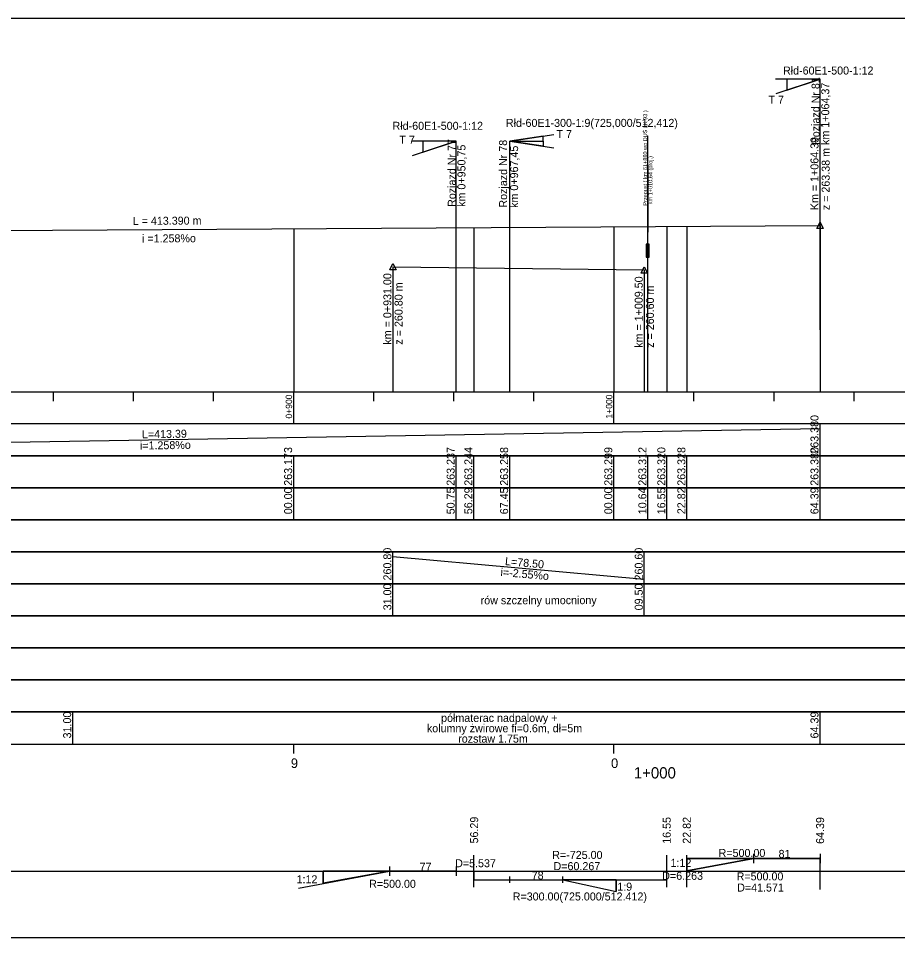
# Model space of a CAD drawing. Extents: x 6445630 to 6518227, y 5499240 to 5511716.
# Drawn here: x 6453145.2 to 6453419.8, y 5503599 to 5503886 of the extents above; entities that cross this region are included whole.
import ezdxf

# ---------------------------------------------------------------- set-up
doc = ezdxf.new("R2010")
doc.units = 0
for name, color, linetype in [('TOR_PROF-obiekty+opisy', 7, 'Continuous'), ('TOR_PROF-opisy pomocnicze', 7, 'Continuous'), ('TOR_PROF-rowy otwarte', 7, 'Continuous'), ('TOR_PROF-rozjazdy', 7, 'Continuous'), ('TOR_PROF-tabelka-geometria T1', 7, 'Continuous'), ('TOR_PROF-tabelka-kilometracja', 7, 'Continuous'), ('TOR_PROF-tabelka-odleglosci T1', 7, 'Continuous'), ('TOR_PROF-tabelka-pochylenia proj T1', 7, 'Continuous'), ('TOR_PROF-tabelka-rodzaj rowu T1', 7, 'Continuous'), ('TOR_PROF-tabelka-rowyT1', 7, 'Continuous'), ('TOR_PROF-tabelka-rurociagi T1', 7, 'Continuous'), ('TOR_PROF-tabelka-rzedne istn T1', 7, 'Continuous'), ('TOR_PROF-tabelka-rzedne proj T1', 7, 'Continuous'), ('TOR_PROF-tabelka-warstwa ochronna T1', 7, 'Continuous'), ('TOR_PROF-tor projektowany', 7, 'Continuous'), ('TOR_PROF-uklad odniesienia', 7, 'Continuous'), ('TOR_PROF-warstwa ochronna', 7, 'Continuous'), ('TOR_RAMKI-MASKA WYCIECIA', 7, 'Continuous')]:
    doc.layers.add(name, color=color, linetype=linetype)

msp = doc.modelspace()

# ---------------------------------------------------------------- linework, layer by layer
at = {"layer": 'TOR_PROF-obiekty+opisy'}
for p, q in [((6453341.85, 5503769.44), (6453341.85, 5503849.28)), ((6453341.85, 5503840.28), (6453341.85, 5503819.28)), ((6453341.85, 5503840.28), (6453341.85, 5503819.28)), ((6453341.85, 5503840.28), (6453341.85, 5503819.28)), ((6453341.85, 5503840.28), (6453341.85, 5503819.28)), ((6453341.85, 5503819.28), (6453341.85, 5503840.28))]:
    msp.add_line(p, q, dxfattribs=at)
for points in [[(6453342.24, 5503815.54), (6453341.32, 5503815.54), (6453341.32, 5503811.46), (6453342.24, 5503811.46)], [(6453342.16, 5503815), (6453341.41, 5503815), (6453341.41, 5503812), (6453342.16, 5503812)]]:
    msp.add_lwpolyline(points, close=True, dxfattribs=at)
for points in [[(6453342.24, 5503811.46), (6453342.24, 5503815.54), (6453341.32, 5503815.54), (6453341.32, 5503811.46), (6453342.24, 5503811.46)], [(6453342.16, 5503812), (6453341.41, 5503812), (6453341.41, 5503815), (6453342.16, 5503815), (6453342.16, 5503812)]]:
    msp.add_lwpolyline(points, dxfattribs=at)
at = {"layer": 'TOR_PROF-opisy pomocnicze'}
for p, q in [((6453395.6, 5503821.34), (6453395.6, 5503841.34)), ((6453262.21, 5503808.44), (6453262.21, 5503783.24)), ((6453262.21, 5503808.44), (6453262.21, 5503783.24)), ((6453340.71, 5503807.44), (6453340.71, 5503782.24)), ((6453340.71, 5503807.44), (6453340.71, 5503782.24))]:
    msp.add_line(p, q, dxfattribs=at)
for points in [[(6453395.6, 5503822.34), (6453396.6, 5503820.34), (6453394.6, 5503820.34)], [(6453262.21, 5503809.44), (6453263.21, 5503807.44), (6453261.21, 5503807.44)], [(6453262.21, 5503809.44), (6453263.21, 5503807.44), (6453261.21, 5503807.44)], [(6453340.71, 5503808.44), (6453341.71, 5503806.44), (6453339.71, 5503806.44)], [(6453340.71, 5503808.44), (6453341.71, 5503806.44), (6453339.71, 5503806.44)]]:
    msp.add_lwpolyline(points, close=True, dxfattribs=at)
at = {"layer": 'TOR_PROF-rowy otwarte'}
msp.add_line((6453262.21, 5503808.44), (6453340.71, 5503807.44), dxfattribs=at)
msp.add_line((6453262.21, 5503808.44), (6453340.71, 5503807.44), dxfattribs=at)
for points in [[(6453262.21, 5503808.44), (6453262.21, 5503774.44), (6453262.21, 5503769.44), (6453262.21, 5503769.44)], [(6453340.71, 5503807.44), (6453340.71, 5503774.44), (6453340.71, 5503769.44), (6453340.71, 5503769.44)]]:
    msp.add_lwpolyline(points, dxfattribs=at)
at = {"layer": 'TOR_PROF-rozjazdy'}
for p, q in [((6453395.59, 5503867), (6453381.68, 5503867)), ((6453395.59, 5503867), (6453381.68, 5503867)), ((6453395.59, 5503867), (6453381.68, 5503867)), ((6453395.59, 5503867), (6453381.68, 5503867)), ((6453395.59, 5503867), (6453381.68, 5503867)), ((6453395.59, 5503867), (6453381.68, 5503867)), ((6453395.59, 5503867), (6453381.68, 5503867)), ((6453395.59, 5503867), (6453381.68, 5503867)), ((6453395.59, 5503867), (6453381.68, 5503867)), ((6453395.59, 5503867), (6453381.68, 5503867)), ((6453395.59, 5503867), (6453381.68, 5503867)), ((6453395.59, 5503867), (6453381.68, 5503867)), ((6453395.59, 5503867), (6453381.68, 5503867)), ((6453395.59, 5503867), (6453381.68, 5503867)), ((6453395.59, 5503867), (6453381.68, 5503867)), ((6453395.59, 5503867), (6453381.68, 5503867)), ((6453395.59, 5503867), (6453381.82, 5503862.42)), ((6453395.59, 5503788.71), (6453395.59, 5503867)), ((6453298.67, 5503847.66), (6453312.42, 5503849.77)), ((6453281.97, 5503847.66), (6453268.05, 5503847.66)), ((6453281.97, 5503847.66), (6453268.05, 5503847.66)), ((6453281.97, 5503847.66), (6453268.05, 5503847.66)), ((6453281.97, 5503847.66), (6453268.05, 5503847.66)), ((6453281.97, 5503847.66), (6453268.05, 5503847.66)), ((6453281.97, 5503847.66), (6453268.05, 5503847.66)), ((6453281.97, 5503847.66), (6453268.05, 5503847.66)), ((6453281.97, 5503847.66), (6453268.05, 5503847.66)), ((6453281.97, 5503847.66), (6453268.05, 5503847.66)), ((6453281.97, 5503847.66), (6453268.05, 5503847.66)), ((6453281.97, 5503847.66), (6453268.05, 5503847.66)), ((6453281.97, 5503847.66), (6453268.05, 5503847.66)), ((6453281.97, 5503847.66), (6453268.05, 5503847.66)), ((6453281.97, 5503847.66), (6453268.05, 5503847.66)), ((6453281.97, 5503847.66), (6453268.05, 5503847.66)), ((6453281.97, 5503847.66), (6453268.05, 5503847.66)), ((6453281.97, 5503847.66), (6453268.19, 5503843.08)), ((6453281.97, 5503769.37), (6453281.97, 5503847.66)), ((6453298.67, 5503769.37), (6453298.67, 5503847.66)), ((6453298.67, 5503847.66), (6453312.42, 5503845.55)), ((6453374.81, 5503625.15), (6453374.81, 5503622.19)), ((6453395.6, 5503625.16), (6453395.6, 5503622.19)), ((6453261.17, 5503621.21), (6453261.17, 5503618.25)), ((6453281.97, 5503621.21), (6453281.97, 5503618.25)), ((6453354.01, 5503623.67), (6453374.81, 5503623.67)), ((6453354.01, 5503619.88), (6453374.81, 5503623.67)), ((6453232.72, 5503614.46), (6453261.17, 5503619.73)), ((6453240.37, 5503619.73), (6453261.17, 5503619.73)), ((6453298.67, 5503616.06), (6453298.67, 5503618.06)), ((6453298.67, 5503617.06), (6453315.29, 5503617.06)), ((6453315.29, 5503616.06), (6453315.29, 5503618.06)), ((6453331.9, 5503617.06), (6453315.29, 5503617.06)), ((6453315.29, 5503617.06), (6453331.9, 5503617.06)), ((6453331.9, 5503617.06), (6453331.9, 5503615.22)), ((6453331.9, 5503615.22), (6453331.9, 5503613.37))]:
    msp.add_line(p, q, dxfattribs=at)
for points in [[(6453395.59, 5503867), (6453385.2, 5503867), (6453385.2, 5503863.54), (6453395.59, 5503867)], [(6453298.67, 5503847.66), (6453309.07, 5503847.66), (6453309.07, 5503849.22), (6453298.67, 5503847.66)], [(6453281.97, 5503847.66), (6453271.57, 5503847.66), (6453271.57, 5503844.2), (6453281.97, 5503847.66)], [(6453298.67, 5503847.66), (6453309.07, 5503847.66), (6453309.07, 5503846.11), (6453298.67, 5503847.66)], [(6453374.81, 5503623.67), (6453354.01, 5503619.88), (6453354.01, 5503623.67)], [(6453395.6, 5503623.67), (6453374.81, 5503623.67), (6453354.01, 5503623.67), (6453354.01, 5503619.88), (6453374.81, 5503623.67)], [(6453281.97, 5503619.73), (6453261.17, 5503619.73), (6453240.37, 5503619.73), (6453240.37, 5503615.94), (6453261.17, 5503619.73)], [(6453261.17, 5503619.73), (6453240.37, 5503615.94), (6453240.37, 5503619.73)], [(6453315.29, 5503617.06), (6453331.9, 5503613.37), (6453331.9, 5503617.06)]]:
    msp.add_lwpolyline(points, dxfattribs=at)
at = {"layer": 'TOR_PROF-tabelka-geometria T1'}
for points in [[(6453287.5, 5503614.73), (6453287.5, 5503624.73)], [(6453347.77, 5503614.73), (6453347.77, 5503624.73)], [(6453354.03, 5503614.73), (6453354.03, 5503624.73)], [(6453395.58, 5503614), (6453395.58, 5503624)], [(6452331.21, 5503622.4), (6452372.81, 5503622.4), (6452372.81, 5503619.73), (6452383.33, 5503619.73), (6452383.33, 5503617.06), (6452436.45, 5503617.06), (6452436.45, 5503617.06), (6452466.45, 5503619.73), (6452466.45, 5503619.73), (6452625.6, 5503619.73), (6452625.6, 5503617.06), (6452708.86, 5503617.06), (6452708.86, 5503619.73), (6452795.82, 5503619.73), (6452795.82, 5503622.4), (6452898.12, 5503622.4), (6452898.12, 5503619.73), (6453287.5, 5503619.73), (6453287.5, 5503617.06), (6453347.77, 5503617.06), (6453347.77, 5503619.73), (6453354.03, 5503619.73), (6453354.03, 5503623.67), (6453395.6, 5503623.67)], [(6452331.21, 5503619.73), (6453431.21, 5503619.73)]]:
    msp.add_lwpolyline(points, dxfattribs=at)
at = {"layer": 'TOR_PROF-tabelka-kilometracja'}
for p, q in [((6453162.21, 5503659.44), (6453162.21, 5503669.44)), ((6453395.6, 5503659.44), (6453395.6, 5503669.44))]:
    msp.add_line(p, q, dxfattribs=at)
for points in [[(6453231.21, 5503656.44), (6453231.21, 5503659.44)], [(6453331.21, 5503656.44), (6453331.21, 5503659.44)], [(6453331.21, 5503656.44), (6453331.21, 5503659.44)]]:
    msp.add_lwpolyline(points, dxfattribs=at)
at = {"layer": 'TOR_PROF-tabelka-odleglosci T1'}
msp.add_lwpolyline([(6452331.21, 5503729.44), (6453431.21, 5503729.44), (6453431.21, 5503739.44), (6452331.21, 5503739.44)], close=True, dxfattribs=at)
for points in [[(6453231.21, 5503729.44), (6453231.21, 5503739.44)], [(6453281.97, 5503729.44), (6453281.97, 5503739.44)], [(6453287.5, 5503729.44), (6453287.5, 5503739.44)], [(6453298.67, 5503729.44), (6453298.67, 5503739.44)], [(6453331.21, 5503729.44), (6453331.21, 5503739.44)], [(6453341.85, 5503729.44), (6453341.85, 5503739.44)], [(6453347.77, 5503729.44), (6453347.77, 5503739.44)], [(6453354.03, 5503729.44), (6453354.03, 5503739.44)], [(6453395.6, 5503729.44), (6453395.6, 5503739.44)]]:
    msp.add_lwpolyline(points, dxfattribs=at)
at = {"layer": 'TOR_PROF-tabelka-pochylenia proj T1'}
msp.add_lwpolyline([(6452331.21, 5503749.44), (6453431.21, 5503749.44), (6453431.21, 5503759.44), (6452331.21, 5503759.44)], close=True, dxfattribs=at)
for points in [[(6453395.6, 5503749.44), (6453395.6, 5503759.44)], [(6452982.21, 5503750.94), (6453395.6, 5503757.94)]]:
    msp.add_lwpolyline(points, dxfattribs=at)
at = {"layer": 'TOR_PROF-tabelka-rodzaj rowu T1'}
for points in [[(6452331.21, 5503699.44), (6453431.21, 5503699.44), (6453431.21, 5503709.44), (6452331.21, 5503709.44)], [(6452331.21, 5503679.44), (6453431.21, 5503679.44), (6453431.21, 5503689.44), (6452331.21, 5503689.44)]]:
    msp.add_lwpolyline(points, close=True, dxfattribs=at)
for points in [[(6453262.21, 5503699.44), (6453262.21, 5503709.44)], [(6453340.71, 5503699.44), (6453340.71, 5503709.44)]]:
    msp.add_lwpolyline(points, dxfattribs=at)
at = {"layer": 'TOR_PROF-tabelka-rowyT1'}
msp.add_lwpolyline([(6452331.21, 5503709.44), (6453431.21, 5503709.44), (6453431.21, 5503719.44), (6452331.21, 5503719.44)], close=True, dxfattribs=at)
for points in [[(6453262.21, 5503709.44), (6453262.21, 5503719.44)], [(6453340.71, 5503709.44), (6453340.71, 5503719.44)], [(6453262.21, 5503717.94), (6453340.71, 5503710.94)]]:
    msp.add_lwpolyline(points, dxfattribs=at)
at = {"layer": 'TOR_PROF-tabelka-rurociagi T1'}
msp.add_lwpolyline([(6452331.21, 5503689.44), (6453431.21, 5503689.44), (6453431.21, 5503699.44), (6452331.21, 5503699.44)], close=True, dxfattribs=at)
at = {"layer": 'TOR_PROF-tabelka-rzedne istn T1'}
msp.add_lwpolyline([(6452331.21, 5503719.44), (6453431.21, 5503719.44), (6453431.21, 5503729.44), (6452331.21, 5503729.44)], close=True, dxfattribs=at)
at = {"layer": 'TOR_PROF-tabelka-rzedne proj T1'}
msp.add_lwpolyline([(6452331.21, 5503739.44), (6453431.21, 5503739.44), (6453431.21, 5503749.44), (6452331.21, 5503749.44)], close=True, dxfattribs=at)
for points in [[(6453231.21, 5503739.44), (6453231.21, 5503749.44)], [(6453281.97, 5503739.44), (6453281.97, 5503749.44)], [(6453287.5, 5503739.44), (6453287.5, 5503749.44)], [(6453298.67, 5503739.44), (6453298.67, 5503749.44)], [(6453331.21, 5503739.44), (6453331.21, 5503749.44)], [(6453341.85, 5503739.44), (6453341.85, 5503749.44)], [(6453347.77, 5503739.44), (6453347.77, 5503749.44)], [(6453354.03, 5503739.44), (6453354.03, 5503749.44)], [(6453395.6, 5503739.44), (6453395.6, 5503749.44)]]:
    msp.add_lwpolyline(points, dxfattribs=at)
at = {"layer": 'TOR_PROF-tabelka-warstwa ochronna T1'}
msp.add_lwpolyline([(6452331.21, 5503669.44), (6453431.21, 5503669.44), (6453431.21, 5503679.44), (6452331.21, 5503679.44)], close=True, dxfattribs=at)
at = {"layer": 'TOR_PROF-tor projektowany'}
msp.add_line((6452982.21, 5503818.74), (6453395.6, 5503821.34), dxfattribs=at)
for points in [[(6453231.21, 5503820.3), (6453231.21, 5503774.44), (6453231.21, 5503769.44), (6453231.21, 5503769.44)], [(6453231.21, 5503820.3), (6453231.21, 5503774.44), (6453231.21, 5503769.44), (6453231.21, 5503769.44)], [(6453287.5, 5503820.66), (6453287.5, 5503774.44), (6453287.5, 5503769.44), (6453287.5, 5503769.44)], [(6453287.5, 5503820.66), (6453287.5, 5503774.44), (6453287.5, 5503769.44), (6453287.5, 5503769.44)], [(6453331.21, 5503820.93), (6453331.21, 5503774.44), (6453331.21, 5503769.44), (6453331.21, 5503769.44)], [(6453347.77, 5503821.03), (6453347.77, 5503774.44), (6453347.77, 5503769.44), (6453347.77, 5503769.44)], [(6453347.77, 5503821.03), (6453347.77, 5503774.44), (6453347.77, 5503769.44), (6453347.77, 5503769.44)], [(6453354.03, 5503821.07), (6453354.03, 5503774.44), (6453354.03, 5503769.44), (6453354.03, 5503769.44)], [(6453354.03, 5503821.07), (6453354.03, 5503774.44), (6453354.03, 5503769.44), (6453354.03, 5503769.44)], [(6453395.6, 5503821.34), (6453395.6, 5503774.44), (6453395.6, 5503769.44), (6453395.6, 5503769.44)], [(6453395.6, 5503821.34), (6453395.6, 5503774.44), (6453395.6, 5503769.44), (6453395.6, 5503769.44)], [(6453395.6, 5503821.34), (6453395.6, 5503774.44), (6453395.6, 5503769.44), (6453395.6, 5503769.44)], [(6453395.6, 5503821.34), (6453395.6, 5503774.44), (6453395.6, 5503769.44), (6453395.6, 5503769.44)]]:
    msp.add_lwpolyline(points, dxfattribs=at)
at = {"layer": 'TOR_PROF-uklad odniesienia'}
for p, q in [((6452331.21, 5503769.44), (6453431.21, 5503769.44)), ((6453156.21, 5503766.44), (6453156.21, 5503769.44)), ((6453181.21, 5503766.44), (6453181.21, 5503769.44)), ((6453206.21, 5503766.44), (6453206.21, 5503769.44)), ((6453231.21, 5503759.44), (6453231.21, 5503769.44)), ((6453256.21, 5503766.44), (6453256.21, 5503769.44)), ((6453281.21, 5503766.44), (6453281.21, 5503769.44)), ((6453306.21, 5503766.44), (6453306.21, 5503769.44)), ((6453331.21, 5503759.44), (6453331.21, 5503769.44)), ((6453356.21, 5503766.44), (6453356.21, 5503769.44)), ((6453381.21, 5503766.44), (6453381.21, 5503769.44)), ((6453406.21, 5503766.44), (6453406.21, 5503769.44))]:
    msp.add_line(p, q, dxfattribs=at)
at = {"layer": 'TOR_PROF-warstwa ochronna'}
msp.add_lwpolyline([(6452331.21, 5503659.44), (6453431.21, 5503659.44), (6453431.21, 5503669.44), (6452331.21, 5503669.44)], close=True, dxfattribs=at)
at = {"layer": 'TOR_RAMKI-MASKA WYCIECIA'}
msp.add_lwpolyline([(6452266.64, 5503598.99), (6453456.64, 5503598.99), (6453456.64, 5503885.99), (6452266.64, 5503885.99)], close=True, dxfattribs=at)

# ---------------------------------------------------------------- texts
at = {"layer": 'TOR_PROF-obiekty+opisy'}
for s, p in [('Przepust ( km 61+880 wg DUŚ LK 93 )', (6453341.6, 5503827.5)), (' km 1+010,64 (proj.) ', (6453343.22, 5503827.5))]:
    msp.add_text(s, height=1.25, rotation=90, dxfattribs=at).set_placement(p)
at = {"layer": 'TOR_PROF-opisy pomocnicze'}
for s, rotation, p in [('Km = 1+064.39', 90, (6453395.1, 5503826.11)), ('z = 263.38 m', 90, (6453398.6, 5503826.11)), ('L = 413.390 m', 0.3604, (6453180.95, 5503821.49)), ('  i =1.258%o', 0.3604, (6453181.99, 5503815.99)), ('km = 0+931.00', 90, (6453261.71, 5503784.14)), ('km = 0+931.00', 90, (6453261.71, 5503784.14)), ('km = 1+009.50', 90, (6453340.21, 5503783.14)), ('km = 1+009.50', 90, (6453340.21, 5503783.14)), ('z = 260.80 m', 90, (6453265.21, 5503784.14)), ('z = 260.80 m', 90, (6453265.21, 5503784.14)), ('z = 260.60 m', 90, (6453343.71, 5503783.14)), ('z = 260.60 m', 90, (6453343.71, 5503783.14)), ('56.29', 90, (6453288.81, 5503628.38)), ('16.55', 90, (6453348.95, 5503628.28)), ('22.82', 90, (6453355.22, 5503628.3)), ('64.39', 90, (6453396.85, 5503628.25))]:
    msp.add_text(s, height=2.5, rotation=rotation, dxfattribs=at).set_placement(p)
at = {"layer": 'TOR_PROF-rozjazdy'}
for s, p in [('Rłd-60E1-500-1:12', (6453384.02, 5503868.46)), ('T 7', (6453379.48, 5503859.37)), ('Rłd-60E1-500-1:12', (6453262.08, 5503851.2)), ('Rłd-60E1-300-1:9(725,000/512,412)', (6453297.48, 5503852.11)), ('T 7', (6453313.28, 5503848.62)), ('T 7', (6453264.21, 5503846.84)), ('R=500.00', (6453363.91, 5503624.17)), ('81', (6453382.64, 5503623.88)), ('77', (6453270.53, 5503619.86)), ('1:12', (6453348.89, 5503621.09)), ('1:12', (6453232.1, 5503615.95)), ('78', (6453305.54, 5503617.16)), ('R=500.00', (6453254.77, 5503614.54)), ('1:9', (6453332.26, 5503613.64)), ('R=300.00(725.000/512.412)', (6453299.61, 5503610.59))]:
    msp.add_text(s, height=2.5, dxfattribs=at).set_placement(p)
for s, p in [('Rozjazd Nr 81', (6453395.44, 5503846.46)), ('km 1+064,37', (6453398.47, 5503846.49)), ('Rozjazd Nr 77', (6453281.82, 5503827.12)), ('Rozjazd Nr 78', (6453297.85, 5503826.9)), ('km 0+950,75', (6453284.85, 5503827.15)), ('km 0+967,45', (6453301.29, 5503826.83))]:
    msp.add_text(s, height=2.5, rotation=90, dxfattribs=at).set_placement(p)
at = {"layer": 'TOR_PROF-tabelka-geometria T1'}
for s, p in [('R=-725.00', (6453311.95, 5503623.56)), ('D=5.537', (6453281.62, 5503620.96)), ('D=60.267', (6453312.35, 5503620.06)), ('D=6.263', (6453346.3, 5503617.04)), ('R=500.00', (6453369.54, 5503616.87)), ('D=41.571', (6453369.7, 5503613.37))]:
    msp.add_text(s, height=2.5, dxfattribs=at).set_placement(p)
at = {"layer": 'TOR_PROF-tabelka-kilometracja'}
for s, p in [('9', (6453230.32, 5503651.94)), ('0', (6453330.32, 5503651.94))]:
    msp.add_text(s, height=3, dxfattribs=at).set_placement(p)
msp.add_text('1+000', height=3.5, rotation=360, dxfattribs=at).set_placement((6453337.42, 5503648.69))
at = {"layer": 'TOR_PROF-tabelka-odleglosci T1'}
for s, p in [('00.00', (6453230.71, 5503731.18)), ('50.75', (6453281.47, 5503731.16)), ('56.29', (6453287, 5503731.18)), ('67.45', (6453298.17, 5503731.16)), ('00.00', (6453330.71, 5503731.18)), ('10.64', (6453341.35, 5503731.18)), ('16.55', (6453347.27, 5503731.16)), ('22.82', (6453353.53, 5503731.19)), ('64.39', (6453395.1, 5503731.18))]:
    msp.add_text(s, height=2.5, rotation=90, dxfattribs=at).set_placement(p)
at = {"layer": 'TOR_PROF-tabelka-pochylenia proj T1'}
for s, rotation, p in [('263.380', 90, (6453395.1, 5503750.07)), ('L=413.39', 0.9701, (6453183.82, 5503754.85)), ('i=1.258%o', 0.9701, (6453183.19, 5503751.34))]:
    msp.add_text(s, height=2.5, rotation=rotation, dxfattribs=at).set_placement(p)
at = {"layer": 'TOR_PROF-tabelka-rodzaj rowu T1'}
for s, p in [('31.00', (6453261.71, 5503701.18)), ('09.50', (6453340.21, 5503701.18))]:
    msp.add_text(s, height=2.5, rotation=90, dxfattribs=at).set_placement(p)
at = {"layer": 'TOR_PROF-tabelka-rowyT1'}
for s, rotation, p in [('260.80', 90, (6453261.71, 5503710.5)), ('260.60', 90, (6453340.21, 5503710.5)), ('L=78.50', 354.9043, (6453297.13, 5503715.32)), ('i=-2.55%o', 354.9043, (6453295.72, 5503711.94)), ('rów szczelny umocniony', 0.087, (6453289.6, 5503703.05))]:
    msp.add_text(s, height=2.5, rotation=rotation, dxfattribs=at).set_placement(p)
at = {"layer": 'TOR_PROF-tabelka-rzedne proj T1'}
for s, p in [('263.173', (6453230.71, 5503740.07)), ('263.237', (6453281.47, 5503740.07)), ('263.244', (6453287, 5503740.07)), ('263.258', (6453298.17, 5503740.07)), ('263.299', (6453330.71, 5503740.07)), ('263.312', (6453341.35, 5503740.08)), ('263.320', (6453347.27, 5503740.07)), ('263.328', (6453353.53, 5503740.07)), ('263.380', (6453395.1, 5503740.07))]:
    msp.add_text(s, height=2.5, rotation=90, dxfattribs=at).set_placement(p)
at = {"layer": 'TOR_PROF-uklad odniesienia'}
for s, p in [('0+900', (6453230.71, 5503761.04)), ('1+000', (6453330.71, 5503761.04))]:
    msp.add_text(s, height=2, rotation=90, dxfattribs=at).set_placement(p)
at = {"layer": 'TOR_PROF-warstwa ochronna'}
for s, p in [('31.00', (6453161.71, 5503661.18)), ('64.39', (6453395.1, 5503661.18))]:
    msp.add_text(s, height=2.5, rotation=90, dxfattribs=at).set_placement(p)
for s, p in [('półmaterac nadpalowy + ', (6453277.24, 5503666.34)), ('kolumny żwirowe fi=0.6m, dł=5m', (6453272.8, 5503663.11)), ('rozstaw 1.75m', (6453282.58, 5503659.87))]:
    msp.add_text(s, height=2.5, dxfattribs=at).set_placement(p)

doc.saveas('drawing.dxf')
